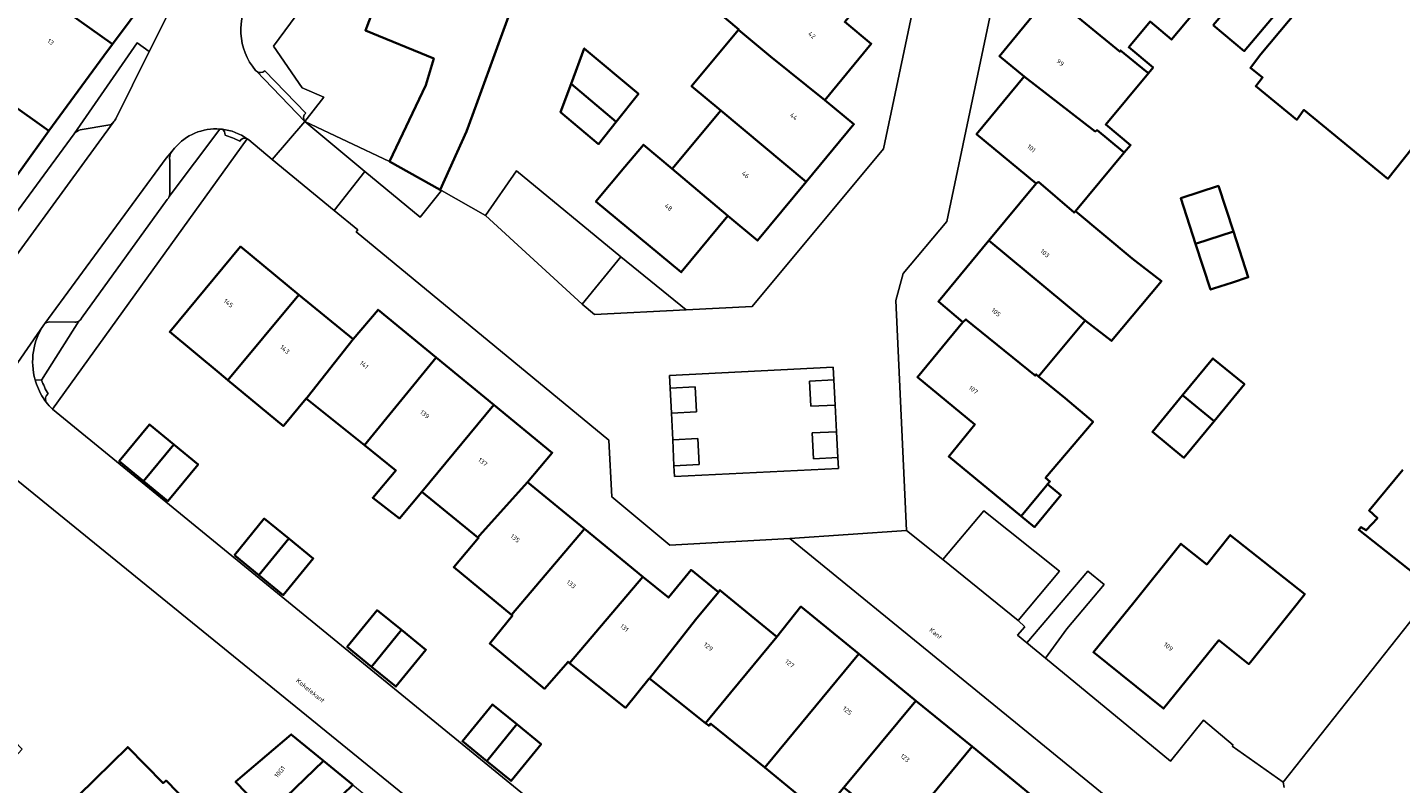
# Model space of a CAD drawing. Header units: metres. Extents: x 197700 to 204338, y 317132 to 325229.
# Tile 593 of 656: x 203106 to 203213, y 317936 to 317995. Entities that reach past the tile are written whole.
import ezdxf
from ezdxf.enums import TextEntityAlignment as Align

# ---------------------------------------------------------------- set-up
doc = ezdxf.new("R2010")
doc.units = ezdxf.units.M
for name, color, linetype, lineweight in [('B-WE-GR-BEPLANTING_CULTUUR_BODEMBEDEKKER-GV', 90, 'Continuous', 18), ('B-WE-GR-BEPLANTING_CULTUUR_HEESTERS-GV', 90, 'Continuous', 18), ('B-WE-GR-BEPLANTING_CULTUUR_VASTE PLANTENVAK-GV', 90, 'Continuous', 18), ('B-WE-OG-BEBOUWING-GV', 7, 'Continuous', 35), ('B-WE-OG-BEBOUWING-T18', 10, 'Continuous', 18), ('B-WE-OG-TERREIN_ERF-GV', 7, 'Continuous', 18), ('B-WE-OG-TOPOGRAFIE-T18', 10, 'Continuous', 18), ('B-WE-VH-ONVERHARD-GV', 252, 'Continuous', 18), ('B-WE-VH-VERHARDING_BETONSTRAATSTEEN-GV', 252, 'Continuous', 18), ('B-WE-VH-VERHARDING_OPEN-GV', 252, 'Continuous', 18), ('B-WE-VH-VERHARDING_TEGEL-GV', 252, 'Continuous', 18)]:
    doc.layers.add(name, color=color, linetype=linetype, lineweight=lineweight)
doc.styles.add('NLCS-ISO-M200-T18', font='NLCS-ISO.ttf', dxfattribs={"height": 0.36})

msp = doc.modelspace()

# ---------------------------------------------------------------- linework, layer by layer
at = {"layer": 'B-WE-GR-BEPLANTING_CULTUUR_BODEMBEDEKKER-GV'}
for points in [[(203127.253, 317987.484), (203131.958, 317983.554), (203136.266, 317979.999), (203137.945, 317982.079), (203137.84, 317982.129), (203133.877, 317984.344)], [(203157.034, 317972.761), (203151.934, 317976.906), (203148.917, 317973.193), (203149.868, 317972.399)]]:
    msp.add_lwpolyline(points, close=True, dxfattribs=at)
at = {"layer": 'B-WE-GR-BEPLANTING_CULTUUR_HEESTERS-GV'}
for points in [[(203112.499, 317987.671), (203115.122, 317992.939), (203114.178, 317993.61), (203109.245, 317986.496)], [(203109.722, 317986.817), (203112.04, 317987.206)], [(203116.677, 317981.603), (203120.642, 317986.883)], [(203117.096, 317985.394), (203116.881, 317985.136)], [(203116.72, 317984.43), (203116.72, 317981.869)], [(203106.208, 317967.289), (203106.71, 317967.28), (203109.616, 317971.873)], [(203106.962, 317971.689), (203106.893, 317971.594)], [(203109.296, 317971.807), (203107.316, 317971.819)]]:
    msp.add_lwpolyline(points, dxfattribs=at)
for points in [[(203112.307, 317987.401, 0.0821035), (203112.499, 317987.671)], [(203109.245, 317986.496, -0.1462124), (203109.722, 317986.817)], [(203112.04, 317987.206, 0.0780504), (203112.307, 317987.401)], [(203120.642, 317986.883, 0.2400548), (203117.096, 317985.394)], [(203116.881, 317985.136, 0.1936701), (203116.72, 317984.43)], [(203116.72, 317981.869, -0.101288), (203116.677, 317981.603)], [(203106.893, 317971.594, 0.2190099), (203106.208, 317967.289)], [(203107.316, 317971.819, 0.1359342), (203106.962, 317971.689)], [(203109.616, 317971.873, -0.1680487), (203109.296, 317971.807)]]:
    msp.add_lwpolyline(points, format="xyb", dxfattribs=at)
at = {"layer": 'B-WE-GR-BEPLANTING_CULTUUR_VASTE PLANTENVAK-GV'}
for points in [[(203168.67, 317965.323), (203168.572, 317967.293), (203166.674, 317967.198), (203166.773, 317965.229)], [(203157.747, 317966.753), (203155.78, 317966.655), (203155.878, 317964.686), (203157.845, 317964.784)], [(203168.774, 317963.241), (203166.876, 317963.147), (203166.977, 317961.132), (203168.874, 317961.226)], [(203157.949, 317962.701), (203155.982, 317962.603), (203156.082, 317960.589), (203158.049, 317960.687)]]:
    msp.add_lwpolyline(points, close=True, dxfattribs=at)
at = {"layer": 'B-WE-OG-BEBOUWING-GV'}
for points in [[(203112.239, 317993.501), (203117.685, 318000.819), (203117.6, 318000.88), (203110.172, 318006.248), (203106.133, 318000.714), (203104.501, 318001.907), (203105.151, 318002.756), (203102.082, 318005.01), (203100.28, 318002.468), (203102.551, 318000.797), (203102.37, 318000.551)], [(203187.456, 318003.792), (203184.345, 318000), (203183.408, 317998.859), (203185.358, 317997.294), (203185.344, 317997.277), (203185.495, 317997.375), (203190.913, 317992.915), (203190.949, 317993.024), (203192.916, 317991.399), (203193.119, 317991.235), (203193.491, 317991.68), (203191.584, 317993.271), (203193.258, 317995.276), (203194.938, 317993.874), (203196.701, 317995.987), (203196.813, 317996.121), (203195.004, 317997.632), (203187.473, 318003.813)], [(203144.021, 317998.041), (203139.33, 317999.826), (203134.657, 318001.604), (203131.989, 317994.591), (203137.331, 317992.402), (203136.715, 317990.3), (203133.877, 317984.344), (203137.84, 317982.129), (203139.897, 317986.686), (203140.648, 317988.753), (203142.388, 317993.546)], [(203107.29, 317986.73), (203111.578, 317992.612), (203112.239, 317993.501), (203102.37, 318000.551), (203100.56, 317998.091), (203102.505, 317996.659), (203101.123, 317994.781), (203092.944, 318000.799), (203091.225, 317998.463), (203091.917, 317997.953), (203091.805, 317997.8), (203094.735, 317995.67)], [(203167.85, 317989.148), (203171.484, 317993.54), (203169.419, 317995.248), (203171.236, 317997.444), (203166.728, 318001.173), (203164.911, 317998.977), (203164.576, 317999.258), (203163.687, 318000), (203162.272, 318001.172), (203162.218, 318001.217), (203159.028, 317997.367), (203158.564, 317996.807), (203161.143, 317994.66), (203161.119, 317994.631), (203163.622, 317992.54)], [(203183.426, 317990.989), (203188.972, 317986.703), (203189.118, 317986.807), (203191.111, 317985.157), (203191.24, 317985.045), (203191.73, 317985.632), (203189.793, 317987.249), (203193.119, 317991.235), (203192.916, 317991.399), (203190.949, 317993.024), (203190.913, 317992.915), (203185.495, 317997.375), (203185.344, 317997.277), (203181.486, 317992.587)], [(203198.188, 317995.005), (203200.6, 317992.966), (203203.03, 317995.841), (203200.618, 317997.88)], [(203102.946, 317980.698), (203107.29, 317986.73), (203094.735, 317995.67), (203093.431, 317993.853), (203093.207, 317993.548), (203098.114, 317989.938), (203095.853, 317986.865)], [(203161.119, 317994.631), (203157.459, 317990.22), (203159.732, 317988.32), (203166.399, 317982.747), (203170.137, 317987.255), (203167.85, 317989.148), (203163.622, 317992.54)], [(203148.058, 317990.425), (203151.579, 317987.452), (203153.302, 317989.631), (203149.078, 317993.186)], [(203184.365, 317982.639), (203184.551, 317982.752), (203187.322, 317980.353), (203187.43, 317980.479), (203191.24, 317985.045), (203191.111, 317985.157), (203189.118, 317986.807), (203188.972, 317986.703), (203183.426, 317990.989), (203179.708, 317986.47)], [(203148.058, 317990.425), (203147.234, 317988.192), (203150.194, 317985.702), (203151.579, 317987.452)], [(203160.29, 317980.097), (203162.601, 317978.166), (203166.399, 317982.747), (203159.732, 317988.32), (203155.935, 317983.774)], [(203155.935, 317983.774), (203153.7, 317985.661), (203152.249, 317983.942), (203149.995, 317981.225), (203156.656, 317975.699), (203160.29, 317980.097)], [(203187.43, 317980.479), (203187.322, 317980.353), (203184.551, 317982.752), (203184.365, 317982.639), (203180.67, 317978.174), (203188.191, 317971.924), (203190.237, 317970.339), (203194.138, 317975.012), (203192.083, 317976.588), (203191.842, 317976.779)], [(203199.754, 317978.872), (203198.587, 317982.441), (203195.642, 317981.478), (203196.808, 317977.91)], [(203188.191, 317971.924), (203180.67, 317978.174), (203176.729, 317973.412), (203178.636, 317971.807), (203178.877, 317972.018), (203184.303, 317967.613), (203184.344, 317967.725), (203184.548, 317967.558)], [(203198.204, 317974.416), (203199.681, 317974.899), (203200.92, 317975.304), (203199.754, 317978.872), (203196.808, 317977.91), (203197.975, 317974.341)], [(203120.57, 317967.846), (203121.26, 317967.275), (203126.806, 317973.943), (203122.232, 317977.698), (203116.718, 317971.032)], [(203126.806, 317973.943), (203121.26, 317967.275), (203125.598, 317963.686), (203125.625, 317963.72), (203127.377, 317965.828), (203127.454, 317965.921), (203131.045, 317970.463)], [(203131.923, 317962.184), (203137.511, 317969.047), (203132.986, 317972.764), (203131.045, 317970.463), (203127.454, 317965.921), (203127.377, 317965.828)], [(203178.636, 317971.807), (203175.095, 317967.504), (203179.582, 317963.813), (203177.538, 317961.31), (203183.197, 317956.646), (203185.19, 317959.062), (203185.251, 317959.136), (203185.429, 317959.352), (203185.097, 317959.63), (203188.802, 317964.011), (203186.627, 317965.855), (203184.548, 317967.558), (203184.344, 317967.725), (203184.303, 317967.613), (203178.877, 317972.018)], [(203142.027, 317965.339), (203137.511, 317969.047), (203131.923, 317962.184), (203134.378, 317960.216), (203132.563, 317958.087), (203134.665, 317956.464), (203136.399, 317958.553)], [(203195.796, 317966.1), (203198.254, 317964.076), (203200.619, 317966.947), (203198.161, 317968.971)], [(203198.254, 317964.076), (203195.796, 317966.1), (203193.431, 317963.229), (203195.889, 317961.205)], [(203140.782, 317954.987), (203140.914, 317955.141), (203144.655, 317959.302), (203146.581, 317961.599), (203142.027, 317965.339), (203136.399, 317958.553)], [(203117.034, 317962.252), (203115.138, 317963.814), (203112.779, 317960.943), (203114.676, 317959.385)], [(203114.676, 317959.385), (203116.572, 317957.827), (203118.93, 317960.691), (203117.034, 317962.252)], [(203144.655, 317959.302), (203140.914, 317955.141), (203140.782, 317954.987), (203140.827, 317954.951), (203138.897, 317952.669), (203143.409, 317948.948), (203149.101, 317955.655)], [(203185.19, 317959.062), (203183.197, 317956.646), (203184.238, 317955.789), (203186.291, 317958.279), (203185.251, 317959.136)], [(203121.767, 317953.597), (203123.674, 317952.037), (203126.011, 317954.9), (203124.101, 317956.458)], [(203153.66, 317951.914), (203149.101, 317955.655), (203143.409, 317948.948), (203143.477, 317948.892), (203141.706, 317946.698), (203145.981, 317943.165), (203147.812, 317945.272), (203147.939, 317945.17)], [(203126.011, 317954.9), (203123.674, 317952.037), (203125.582, 317950.476), (203127.921, 317953.343)], [(203204.311, 317949.283), (203205.329, 317950.557), (203199.509, 317955.162), (203197.674, 317952.873), (203195.659, 317954.488), (203191.973, 317949.915), (203188.835, 317946.022), (203194.301, 317941.616), (203198.621, 317946.956), (203200.958, 317945.089), (203201.091, 317945.255)], [(203159.547, 317950.716), (203157.414, 317952.452), (203155.648, 317950.283), (203153.66, 317951.914), (203147.939, 317945.17), (203152.3, 317941.68), (203152.318, 317941.703), (203154.156, 317943.964), (203154.165, 317943.976), (203157.774, 317948.539)], [(203158.545, 317940.481), (203160.497, 317942.849), (203164.118, 317947.232), (203159.673, 317950.871), (203159.547, 317950.716), (203157.774, 317948.539), (203154.165, 317943.976)], [(203132.476, 317944.884), (203134.808, 317947.756), (203133.059, 317949.177), (203132.905, 317949.302), (203130.572, 317946.429)], [(203163.164, 317937.005), (203170.512, 317945.888), (203166, 317949.583), (203164.118, 317947.232), (203160.497, 317942.849), (203158.545, 317940.481), (203158.818, 317940.263), (203158.948, 317940.445), (203158.959, 317940.436)], [(203134.808, 317947.756), (203132.476, 317944.884), (203134.38, 317943.338), (203136.712, 317946.21)], [(203174.973, 317942.234), (203170.512, 317945.888), (203163.164, 317937.005), (203167.608, 317933.379), (203169.335, 317935.455)], [(203141.47, 317937.519), (203143.808, 317940.387), (203141.906, 317941.939), (203139.567, 317939.072)], [(203179.355, 317938.645), (203174.973, 317942.234), (203169.335, 317935.455), (203173.751, 317931.877), (203173.888, 317932.055)], [(203143.808, 317940.387), (203141.47, 317937.519), (203143.372, 317935.967), (203145.711, 317938.834)], [(203128.712, 317937.543), (203126.206, 317939.6), (203122.39, 317936.369), (203121.862, 317935.883), (203124.346, 317933.317)], [(203117.348, 317928.442), (203118.997, 317929.936), (203120.033, 317932.313), (203116.427, 317935.995), (203116.2, 317935.792), (203113.442, 317938.608), (203110.895, 317936.114), (203104.145, 317929.503), (203107.203, 317926.088), (203108.551, 317924.583), (203107.848, 317923.953), (203104.633, 317921.074), (203100.232, 317925.568), (203092.884, 317918.146), (203093.111, 317917.925), (203099.414, 317911.6), (203099.682, 317911.333), (203110.6, 317921.951)], [(203183.906, 317934.918), (203179.355, 317938.645), (203173.888, 317932.055), (203173.751, 317931.877), (203178.344, 317928.155)], [(203126.399, 317931.198), (203131.007, 317935.66), (203128.712, 317937.543), (203124.346, 317933.317)]]:
    msp.add_lwpolyline(points, close=True, dxfattribs=at)
for points in [[(203215.129, 317995.228), (203211.349, 317998.221), (203211.618, 317998.544), (203208.729, 318000.946), (203207.943, 318000), (203205.532, 317997.102), (203201.889, 317992.735), (203201.089, 317991.658), (203202.033, 317990.899), (203201.496, 317990.234), (203204.707, 317987.605), (203205.266, 317988.381), (203211.815, 317982.999), (203213.717, 317985.387)], [(203212.995, 317960.263), (203210.346, 317957.097), (203211.001, 317956.49), (203210.129, 317955.547), (203209.705, 317955.777), (203209.546, 317955.567), (203215.501, 317950.858)]]:
    msp.add_lwpolyline(points, dxfattribs=at)
at = {"layer": 'B-WE-OG-TERREIN_ERF-GV'}
for points in [[(203264.025, 318012), (203259.871, 318000), (203257.751, 317993.879), (203252.495, 317977.843), (203244.036, 317960.769), (203228.202, 317941.47), (203224.687, 317944.338), (203220.605, 317947.67), (203220.31, 317947.301), (203219.602, 317947.86), (203219.418, 317947.638), (203216.018, 317950.449), (203215.501, 317950.858), (203203.643, 317935.863), (203203.714, 317935.448)], [(203144.021, 317998.041), (203142.388, 317993.546), (203140.648, 317988.753), (203139.897, 317986.686), (203137.84, 317982.129), (203137.945, 317982.079), (203141.359, 317980.12), (203143.802, 317983.621), (203151.934, 317976.906), (203157.034, 317972.761), (203162.197, 317973.022), (203172.429, 317985.344), (203176.302, 318003.633)], [(203182.32, 318003.191), (203177.393, 317979.662), (203173.98, 317975.597), (203173.416, 317973.495), (203174.244, 317955.528), (203177.085, 317953.267), (203180.266, 317957.068), (203186.176, 317952.348), (203182.961, 317948.49), (203183.471, 317947.993), (203182.908, 317947.343), (203183.632, 317946.748), (203188.393, 317952.363), (203189.661, 317951.318), (203186.756, 317947.841), (203185.085, 317945.553), (203194.851, 317937.521), (203197.434, 317940.721), (203199.74, 317938.772), (203199.664, 317938.671), (203203.643, 317935.863), (203215.501, 317950.858), (203209.546, 317955.567), (203209.705, 317955.777), (203210.129, 317955.547), (203211.001, 317956.49), (203210.346, 317957.097), (203212.995, 317960.263)], [(203129.255, 317999.377), (203124.826, 317993.361), (203127.053, 317990.112), (203128.751, 317989.37), (203127.253, 317987.484), (203133.877, 317984.344), (203136.715, 317990.3), (203137.331, 317992.402), (203131.989, 317994.591), (203134.657, 318001.604)], [(203213.717, 317985.387), (203211.815, 317982.999), (203205.266, 317988.381), (203204.707, 317987.605), (203201.496, 317990.234), (203202.033, 317990.899), (203201.089, 317991.658), (203201.889, 317992.735), (203205.532, 317997.102), (203207.943, 318000), (203208.729, 318000.946), (203211.618, 317998.544), (203211.349, 317998.221), (203215.129, 317995.228)], [(203196.701, 317995.987), (203194.938, 317993.874), (203193.258, 317995.276), (203191.584, 317993.271), (203193.491, 317991.68), (203193.119, 317991.235), (203189.793, 317987.249), (203191.73, 317985.632), (203191.24, 317985.045), (203187.43, 317980.479), (203191.842, 317976.779), (203192.083, 317976.588), (203194.138, 317975.012), (203190.237, 317970.339), (203188.191, 317971.924), (203184.548, 317967.558), (203186.627, 317965.855), (203188.802, 317964.011), (203185.097, 317959.63), (203185.429, 317959.352), (203185.251, 317959.136), (203186.291, 317958.279), (203184.238, 317955.789), (203183.197, 317956.646), (203177.538, 317961.31), (203179.582, 317963.813), (203175.095, 317967.504), (203178.636, 317971.807), (203176.729, 317973.412), (203180.67, 317978.174), (203184.365, 317982.639), (203179.708, 317986.47), (203183.426, 317990.989), (203181.486, 317992.587), (203185.344, 317997.277)], [(203169.419, 317995.248), (203171.484, 317993.54), (203167.85, 317989.148), (203170.137, 317987.255), (203166.399, 317982.747), (203162.601, 317978.166), (203160.29, 317980.097), (203156.656, 317975.699), (203149.995, 317981.225), (203152.249, 317983.942), (203153.7, 317985.661), (203155.935, 317983.774), (203159.732, 317988.32), (203157.459, 317990.22), (203161.119, 317994.631), (203161.143, 317994.66), (203158.564, 317996.807)], [(203203.03, 317995.841), (203200.6, 317992.966), (203198.188, 317995.005)], [(203190.793, 317933.964), (203165.135, 317954.912), (203155.755, 317954.383), (203151.222, 317958.154), (203151.011, 317962.575), (203131.278, 317978.853), (203131.394, 317979.001), (203129.547, 317980.522), (203124.705, 317984.509), (203122.899, 317986.029), (203122.76, 317986.13), (203107.556, 317964.993), (203158.838, 317923.062)], [(203167.608, 317933.379), (203163.164, 317937.005), (203158.959, 317940.436), (203158.948, 317940.445), (203158.818, 317940.263), (203158.545, 317940.481), (203154.165, 317943.976), (203154.156, 317943.964), (203152.318, 317941.703), (203152.3, 317941.68), (203147.939, 317945.17), (203147.812, 317945.272), (203145.981, 317943.165), (203141.706, 317946.698), (203143.477, 317948.892), (203143.409, 317948.948), (203138.897, 317952.669), (203140.827, 317954.951), (203140.782, 317954.987), (203136.399, 317958.553), (203134.665, 317956.464), (203132.563, 317958.087), (203134.378, 317960.216), (203131.923, 317962.184), (203127.377, 317965.828), (203125.625, 317963.72), (203125.598, 317963.686), (203121.26, 317967.275), (203120.57, 317967.846), (203116.718, 317971.032), (203122.232, 317977.698), (203126.806, 317973.943), (203131.045, 317970.463), (203132.986, 317972.764), (203137.511, 317969.047), (203142.027, 317965.339), (203146.581, 317961.599), (203144.655, 317959.302), (203149.101, 317955.655), (203153.66, 317951.914), (203155.648, 317950.283), (203157.414, 317952.452), (203159.547, 317950.716), (203159.673, 317950.871), (203164.118, 317947.232), (203166, 317949.583), (203170.512, 317945.888), (203174.973, 317942.234), (203179.355, 317938.645), (203183.906, 317934.918)], [(203155.083, 317918.569), (203104.859, 317959.401), (203103.735, 317960.182), (203102.519, 317960.739), (203097.535, 317953.859), (203094.366, 317949.779), (203090.613, 317945.482), (203094.27, 317941.849), (203096.223, 317944.096), (203099.867, 317940.672), (203100.294, 317940.27), (203101.986, 317941.741), (203105.207, 317938.452), (203099.408, 317932.232)], [(203104.145, 317929.503), (203110.895, 317936.114), (203113.442, 317938.608), (203116.2, 317935.792), (203116.427, 317935.995), (203120.033, 317932.313)]]:
    msp.add_lwpolyline(points, dxfattribs=at)
for points in [[(203150.194, 317985.702), (203147.234, 317988.192), (203148.058, 317990.425), (203149.078, 317993.186), (203153.302, 317989.631), (203151.579, 317987.452)], [(203196.808, 317977.91), (203195.642, 317981.478), (203198.587, 317982.441), (203199.754, 317978.872), (203200.92, 317975.304), (203199.681, 317974.899), (203198.204, 317974.416), (203197.975, 317974.341)], [(203198.254, 317964.076), (203195.889, 317961.205), (203193.431, 317963.229), (203195.796, 317966.1), (203198.161, 317968.971), (203200.619, 317966.947)], [(203114.676, 317959.385), (203112.779, 317960.943), (203115.138, 317963.814), (203117.034, 317962.252), (203118.93, 317960.691), (203116.572, 317957.827)], [(203123.674, 317952.037), (203121.767, 317953.597), (203124.101, 317956.458), (203126.011, 317954.9), (203127.921, 317953.343), (203125.582, 317950.476)], [(203205.329, 317950.557), (203204.311, 317949.283), (203201.091, 317945.255), (203200.958, 317945.089), (203198.621, 317946.956), (203194.301, 317941.616), (203188.835, 317946.022), (203191.973, 317949.915), (203195.659, 317954.488), (203197.674, 317952.873), (203199.509, 317955.162)], [(203132.476, 317944.884), (203130.572, 317946.429), (203132.905, 317949.302), (203133.059, 317949.177), (203134.808, 317947.756), (203136.712, 317946.21), (203134.38, 317943.338)], [(203143.808, 317940.387), (203145.711, 317938.834), (203143.372, 317935.967), (203141.47, 317937.519), (203139.567, 317939.072), (203141.906, 317941.939)], [(203132.984, 317921.859), (203130.564, 317924.155), (203131.934, 317925.481), (203130.503, 317926.959), (203128.451, 317929.078), (203126.399, 317931.198), (203124.346, 317933.317), (203121.862, 317935.883), (203122.39, 317936.369), (203126.206, 317939.6), (203128.712, 317937.543), (203131.007, 317935.66), (203133.302, 317933.775), (203135.597, 317931.892), (203137.892, 317930.008), (203142.531, 317926.472), (203136.985, 317920.628), (203135.972, 317921.591), (203134.215, 317923.157)]]:
    msp.add_lwpolyline(points, close=True, dxfattribs=at)
at = {"layer": 'B-WE-VH-ONVERHARD-GV'}
msp.add_lwpolyline([(203188.393, 317952.363), (203183.632, 317946.748), (203185.085, 317945.553), (203186.756, 317947.841), (203189.661, 317951.318)], close=True, dxfattribs=at)
at = {"layer": 'B-WE-VH-VERHARDING_BETONSTRAATSTEEN-GV'}
for points in [[(203176.302, 318003.633), (203172.429, 317985.344), (203162.197, 317973.022), (203157.034, 317972.761), (203149.868, 317972.399), (203148.917, 317973.193), (203141.359, 317980.12), (203137.945, 317982.079), (203136.266, 317979.999), (203131.958, 317983.554), (203129.547, 317980.522), (203131.394, 317979.001), (203131.278, 317978.853), (203151.011, 317962.575), (203151.222, 317958.154), (203155.755, 317954.383), (203165.135, 317954.912), (203174.244, 317955.528), (203173.416, 317973.495), (203173.98, 317975.597), (203177.393, 317979.662), (203182.32, 318003.191)], [(203117.867, 317998.451), (203115.122, 317992.939), (203112.499, 317987.671)], [(203122.76, 317986.13), (203122.899, 317986.029), (203124.705, 317984.509), (203127.253, 317987.484), (203123.49, 317991.394), (203123.422, 317991.464)], [(203123.49, 317991.394), (203127.253, 317987.484)], [(203127.333, 317988.13), (203124.136, 317991.438)], [(203112.307, 317987.401), (203101.155, 317972.134), (203099.563, 317973.3), (203098.995, 317972.526), (203097.681, 317973.483), (203093.91, 317976.227), (203091.623, 317974.021), (203094.589, 317970.75), (203094.921, 317970.375), (203095.996, 317969.161)], [(203109.245, 317986.496), (203099.563, 317973.3), (203101.155, 317972.134), (203112.307, 317987.401)], [(203112.04, 317987.206), (203109.722, 317986.817)], [(203120.642, 317986.883), (203120.804, 317986.868)], [(203098.865, 317960.016), (203106.893, 317971.594), (203106.962, 317971.689), (203116.45, 317984.619), (203116.881, 317985.136), (203117.096, 317985.394)], [(203116.881, 317985.136), (203116.45, 317984.619), (203106.962, 317971.689)], [(203116.72, 317981.869), (203116.72, 317984.43)], [(203109.829, 317972.121), (203116.53, 317981.377)], [(203106.893, 317971.594), (203098.865, 317960.016)], [(203107.316, 317971.819), (203109.296, 317971.807)], [(203106.71, 317967.28), (203106.208, 317967.289)], [(203158.844, 317923.058), (203158.838, 317923.062), (203107.556, 317964.993)], [(203102.519, 317960.739), (203103.735, 317960.182), (203104.859, 317959.401), (203155.083, 317918.569)], [(203203.714, 317935.448), (203203.643, 317935.863), (203199.664, 317938.671), (203199.74, 317938.772), (203197.434, 317940.721), (203194.851, 317937.521), (203185.085, 317945.553), (203183.632, 317946.748), (203182.908, 317947.343), (203183.471, 317947.993), (203182.961, 317948.49), (203177.085, 317953.267), (203174.244, 317955.528), (203165.135, 317954.912), (203190.793, 317933.964)]]:
    msp.add_lwpolyline(points, dxfattribs=at)
for points in [[(203123.422, 317991.464, -0.3341138), (203123.087, 317997.316)], [(203124.136, 317991.438, -0.3899718), (203123.49, 317991.394)], [(203112.499, 317987.671, -0.0821035), (203112.307, 317987.401)], [(203127.253, 317987.484, -0.3860797), (203127.333, 317988.13)], [(203109.722, 317986.817, 0.1462124), (203109.245, 317986.496)], [(203112.307, 317987.401, -0.0780504), (203112.04, 317987.206)], [(203117.096, 317985.394, -0.2400548), (203120.642, 317986.883)], [(203122.76, 317986.13, 0.1259668), (203120.804, 317986.868)], [(203120.804, 317986.868, -0.2988387), (203121.035, 317986.413)], [(203120.804, 317986.868, -0.1259668), (203122.76, 317986.13)], [(203121.035, 317986.413, -0.0479145), (203122.178, 317985.929)], [(203122.178, 317985.929, -0.3743722), (203122.76, 317986.13)], [(203116.72, 317984.43, -0.1936701), (203116.881, 317985.136)], [(203116.53, 317981.377, 0.103874), (203116.677, 317981.603)], [(203116.677, 317981.603, 0.101288), (203116.72, 317981.869)], [(203106.208, 317967.289, -0.2190099), (203106.893, 317971.594)], [(203106.962, 317971.689, -0.1359342), (203107.316, 317971.819)], [(203109.296, 317971.807, 0.1680487), (203109.616, 317971.873)], [(203109.616, 317971.873, 0.1668902), (203109.829, 317972.121)], [(203106.316, 317966.948, -0.0168355), (203106.208, 317967.289)], [(203106.208, 317967.289, 0.0168355), (203106.316, 317966.948)], [(203107.221, 317966.216, -0.0500732), (203106.71, 317967.28)], [(203107.065, 317965.557, -0.0756238), (203106.316, 317966.948)], [(203106.316, 317966.948, 0.0756238), (203107.065, 317965.557)], [(203107.065, 317965.557, -0.3622331), (203107.221, 317966.216)], [(203107.556, 317964.993, -0.0369865), (203107.065, 317965.557)]]:
    msp.add_lwpolyline(points, format="xyb", dxfattribs=at)
for points in [[(203124.705, 317984.509), (203129.547, 317980.522), (203131.958, 317983.554), (203127.253, 317987.484)], [(203168.774, 317963.241), (203168.67, 317965.323), (203166.773, 317965.229), (203166.674, 317967.198), (203168.572, 317967.293), (203168.523, 317968.282), (203155.731, 317967.644), (203155.78, 317966.655), (203157.747, 317966.753), (203157.845, 317964.784), (203155.878, 317964.686), (203155.982, 317962.603), (203157.949, 317962.701), (203158.049, 317960.687), (203156.082, 317960.589), (203156.125, 317959.732), (203168.917, 317960.369), (203168.874, 317961.226), (203166.977, 317961.132), (203166.876, 317963.147)], [(203168.67, 317965.323), (203168.774, 317963.241), (203168.874, 317961.226), (203168.917, 317960.369), (203156.125, 317959.732), (203156.082, 317960.589), (203155.982, 317962.603), (203155.878, 317964.686), (203155.78, 317966.655), (203155.731, 317967.644), (203168.523, 317968.282), (203168.572, 317967.293)]]:
    msp.add_lwpolyline(points, close=True, dxfattribs=at)
at = {"layer": 'B-WE-VH-VERHARDING_OPEN-GV'}
for points in [[(203148.917, 317973.193), (203151.934, 317976.906), (203143.802, 317983.621), (203141.359, 317980.12)], [(203177.085, 317953.267), (203182.961, 317948.49), (203186.176, 317952.348), (203180.266, 317957.068)]]:
    msp.add_lwpolyline(points, close=True, dxfattribs=at)
at = {"layer": 'B-WE-VH-VERHARDING_TEGEL-GV'}
for points in [[(203123.473, 318007.22), (203121.428, 318008.247), (203119.205, 318003.82), (203119.479, 318003.596), (203117.6, 318000.88), (203117.685, 318000.819), (203112.239, 317993.501), (203111.578, 317992.612), (203107.29, 317986.73), (203102.946, 317980.698), (203098.046, 317973.894), (203097.681, 317973.483), (203098.995, 317972.526), (203099.563, 317973.3), (203109.245, 317986.496), (203114.178, 317993.61), (203115.122, 317992.939), (203117.867, 317998.451)], [(203127.253, 317987.484), (203128.751, 317989.37), (203127.053, 317990.112), (203124.826, 317993.361), (203129.255, 317999.377), (203129.657, 318000), (203131.212, 318002.577), (203131.533, 318003.173), (203130.155, 318003.865)], [(203123.422, 317991.464), (203123.49, 317991.394)], [(203124.136, 317991.438), (203127.333, 317988.13)], [(203120.804, 317986.868), (203120.642, 317986.883), (203116.677, 317981.603)], [(203107.556, 317964.993), (203122.76, 317986.13)], [(203116.53, 317981.377), (203109.829, 317972.121)], [(203109.616, 317971.873), (203106.71, 317967.28)]]:
    msp.add_lwpolyline(points, dxfattribs=at)
for points in [[(203123.087, 317997.316, 0.3341138), (203123.422, 317991.464)], [(203123.49, 317991.394, 0.3899718), (203124.136, 317991.438)], [(203127.333, 317988.13, 0.3860797), (203127.253, 317987.484)], [(203121.035, 317986.413, 0.2988387), (203120.804, 317986.868)], [(203122.178, 317985.929, 0.0479145), (203121.035, 317986.413)], [(203122.76, 317986.13, 0.3743722), (203122.178, 317985.929)], [(203116.677, 317981.603, -0.103874), (203116.53, 317981.377)], [(203109.829, 317972.121, -0.1668902), (203109.616, 317971.873)], [(203106.71, 317967.28, 0.0500732), (203107.221, 317966.216)], [(203107.221, 317966.216, 0.3622331), (203107.065, 317965.557)], [(203107.065, 317965.557, 0.0369865), (203107.556, 317964.993)]]:
    msp.add_lwpolyline(points, format="xyb", dxfattribs=at)

# ---------------------------------------------------------------- texts
at = {"layer": 'B-WE-OG-BEBOUWING-T18', "style": 'NLCS-ISO-M200-T18'}
for s, rotation, p in [('13', 324, (203107.417, 317993.694)), ('42', 320.4, (203166.853, 317994.218)), ('99', 320.6, (203186.242, 317992.073)), ('44', 320.4, (203165.442, 317987.86)), ('101', 320.6, (203183.986, 317985.374)), ('46', 320.4, (203161.67, 317983.31)), ('48', 320.5, (203155.658, 317980.771)), ('103', 320.4, (203185.044, 317977.186)), ('145', 320.7, (203121.299, 317973.288)), ('105', 320.4, (203181.226, 317972.572)), ('143', 320.7, (203125.706, 317969.67)), ('141', 320.6, (203131.899, 317968.481)), ('107', 320.6, (203179.462, 317966.516)), ('139', 320.7, (203136.626, 317964.598)), ('137', 320.7, (203141.158, 317960.876)), ('135', 320.7, (203143.686, 317954.923)), ('133', 320.7, (203148.059, 317951.336)), ('131', 320.7, (203152.215, 317947.926)), ('129', 320.7, (203158.764, 317946.446)), ('109', 321.2, (203194.68, 317946.448)), ('127', 320.7, (203165.117, 317945.136)), ('125', 320.7, (203169.617, 317941.45)), ('10G1', 50.6, (203125.311, 317936.677)), ('123', 320.7, (203174.118, 317937.764))]:
    msp.add_text(s, height=0.36, rotation=rotation, dxfattribs=at).set_placement(p, align=Align.MIDDLE)
at = {"layer": 'B-WE-OG-TOPOGRAFIE-T18', "style": 'NLCS-ISO-M200-T18'}
for s, rotation, p in [('Kant', 320.8, (203176.523, 317947.483)), ('Kokelekant', 320.9, (203127.704, 317943.026))]:
    msp.add_text(s, height=0.36, rotation=rotation, dxfattribs=at).set_placement(p, align=Align.MIDDLE)

doc.saveas('drawing.dxf')
